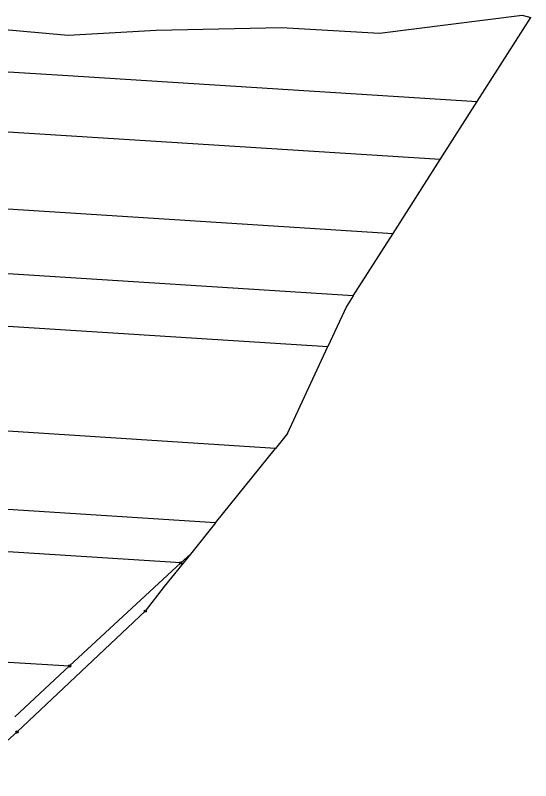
# Model space of a CAD drawing. Extents: x -618848 to -615803, y -1044450 to -1042254.
# Drawn here: x -616032.4 to -615803.2, y -1042817.2 to -1042476.8 of the extents above; entities that cross this region are included whole.
import ezdxf

# ---------------------------------------------------------------- set-up
doc = ezdxf.new("R2010")
doc.units = 0
doc.header["$LTSCALE"] = 0.68
doc.layers.add('1', color=7, linetype='Continuous', lineweight=25)
doc.layers.add('8', color=7, linetype='Continuous', lineweight=25)

msp = doc.modelspace()

# ---------------------------------------------------------------- linework, layer by layer
at = {"layer": '1'}
for p, q in [((-615870.35, -1042484.77), (-615806.93, -1042476.76)), ((-615827.01, -1042515.16), (-615803.18, -1042477.79)), ((-615806.93, -1042476.76), (-615803.18, -1042477.79)), ((-616063.34, -1042480.75), (-616008.91, -1042485.64)), ((-616008.91, -1042485.64), (-615969.69, -1042483.32)), ((-615969.69, -1042483.32), (-615913.97, -1042482.22)), ((-615913.97, -1042482.22), (-615870.35, -1042484.77)), ((-616191.08, -1042491.99), (-616009.05, -1042503.58)), ((-616009.05, -1042503.58), (-615827.01, -1042515.16)), ((-615843.44, -1042540.92), (-615827.01, -1042515.16)), ((-615976.84, -1042532.43), (-616110.24, -1042523.93)), ((-615843.44, -1042540.92), (-615976.84, -1042532.43)), ((-615864.38, -1042573.76), (-615843.44, -1042540.92)), ((-616055.08, -1042561.62), (-615864.38, -1042573.76)), ((-615882.1, -1042601.55), (-615864.38, -1042573.76)), ((-615882.1, -1042601.55), (-616074.48, -1042589.3)), ((-615882.1, -1042601.55), (-615885.07, -1042606.21)), ((-615885.07, -1042606.21), (-615893.34, -1042624.01)), ((-616053.59, -1042613.8), (-615893.34, -1042624.01)), ((-615911.32, -1042662.7), (-615893.34, -1042624.01)), ((-615916.69, -1042669.37), (-616066.74, -1042659.64)), ((-615911.32, -1042662.7), (-615916.69, -1042669.37)), ((-615943.31, -1042702.42), (-615916.69, -1042669.37)), ((-615943.31, -1042702.42), (-616087.21, -1042693.25)), ((-615943.31, -1042702.42), (-615954.54, -1042716.37)), ((-615958.79, -1042720.31), (-616075.02, -1042712.91)), ((-615954.54, -1042716.37), (-615966.17, -1042730.81)), ((-615958.79, -1042720.31), (-615954.54, -1042716.37)), ((-616008.21, -1042766.14), (-615958.79, -1042720.31)), ((-615966.17, -1042730.81), (-615974.56, -1042741.75)), ((-616031.62, -1042795.47), (-615974.56, -1042741.75)), ((-616194.35, -1042754.28), (-616008.21, -1042766.14)), ((-616032.64, -1042788.81), (-616008.21, -1042766.14)), ((-616055.87, -1042817.16), (-616031.62, -1042795.47))]:
    msp.add_line(p, q, dxfattribs=at)
at = {"layer": '8'}
for centre, radius in [((-615958.79, -1042720.3099), 0.5), ((-615958.79, -1042720.3099), 0.0303), ((-615974.56, -1042741.7501), 0.5), ((-615974.56, -1042741.7501), 0.0303), ((-616008.21, -1042766.1399), 0.5), ((-616008.21, -1042766.1399), 0.0303), ((-616031.62, -1042795.4701), 0.5), ((-616031.62, -1042795.4701), 0.0303)]:
    msp.add_circle(centre, radius, dxfattribs=at)

doc.saveas('drawing.dxf')
